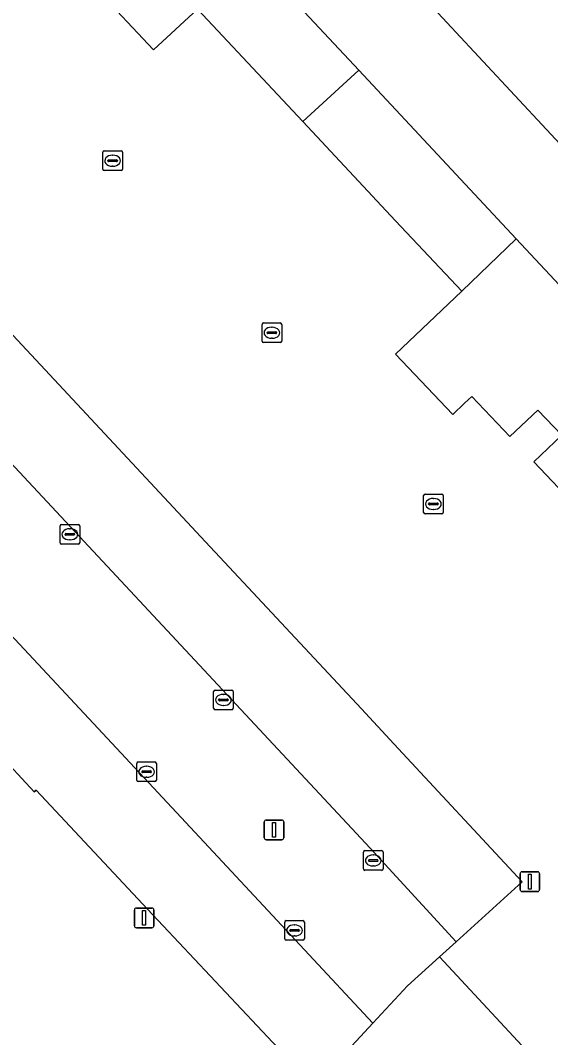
# Model space of a CAD drawing. Extents: x 163426 to 164192, y 380329 to 381641.
# Drawn here: x 163826.8 to 163853.8, y 380452.6 to 380504.3 of the extents above; entities that cross this region are included whole.
import ezdxf

# ---------------------------------------------------------------- set-up
doc = ezdxf.new("R2010")
doc.units = 0
for name, color, linetype in [('IMGEO_Erf', 7, 'Continuous'), ('IMGEO_Gemengd_bos', 7, 'Continuous'), ('IMGEO_Grasland_overig', 7, 'Continuous'), ('IMGEO_Kolk', 7, 'Continuous'), ('IMGEO_Lichtmast', 7, 'Continuous'), ('IMGEO_Pand', 7, 'Continuous'), ('IMGEO_Parkeervlak_open', 7, 'Continuous'), ('IMGEO_Rijbaan_lokaal_open', 7, 'Continuous')]:
    doc.layers.add(name, color=color, linetype=linetype)

msp = doc.modelspace()

# ---------------------------------------------------------------- linework, layer by layer
at = {"layer": 'IMGEO_Erf'}
for points in [[(163841.285, 380450.671), (163833.317, 380459.157), (163827.652, 380465.211), (163827.552, 380465.117), (163816.863, 380476.649), (163800.454, 380494.277), (163792.559, 380502.845), (163790.838, 380504.692), (163789.079, 380506.579), (163780.937, 380515.313), (163780.011, 380516.306), (163779.669, 380515.993), (163773.656, 380522.49), (163773.473, 380522.323), (163763.759, 380513.607)], [(163855.176, 380479.567), (163852.966, 380481.895), (163854.387, 380483.245), (163853.169, 380484.528), (163851.747, 380483.179), (163849.808, 380485.222), (163849.445, 380484.877), (163848.839, 380484.306), (163845.927, 380487.374), (163849.3, 380490.575), (163845.928, 380494.152), (163841.218, 380499.198), (163835.856, 380504.919), (163833.615, 380502.836), (163830.688, 380505.985)], [(163811.495, 380504.39), (163812.139, 380503.698), (163819.621, 380495.658), (163827.863, 380486.824), (163836.026, 380478.084), (163844.201, 380469.343), (163845.853, 380467.567), (163852.381, 380460.551), (163849.019, 380457.499), (163848.166, 380456.725), (163857.458, 380446.73)]]:
    msp.add_lwpolyline(points, dxfattribs=at)
at = {"layer": 'IMGEO_Gemengd_bos'}
msp.add_lwpolyline([(163873.999, 380484.833), (163903.39, 380563.948), (163820.86, 380592.699), (163816.745, 380594.133), (163809.752, 380597.033), (163798.987, 380566.216), (163802.04, 380554.126), (163860.054, 380491.879), (163862.233, 380493.91)], close=True, dxfattribs=at)
at = {"layer": 'IMGEO_Grasland_overig'}
msp.add_lwpolyline([(163802.04, 380554.126), (163799.028, 380550.006), (163811.15, 380537.038), (163819.584, 380528.015), (163824.825, 380522.408), (163827.556, 380519.486), (163830.356, 380516.489), (163835.763, 380510.699), (163844.059, 380501.818), (163852.07, 380493.242), (163856.466, 380488.536), (163860.054, 380491.879)], close=True, dxfattribs=at)
msp.add_lwpolyline([(163857.458, 380446.73), (163848.166, 380456.725), (163846.541, 380455.25), (163844.781, 380453.358), (163841.79, 380450.144), (163841.285, 380450.671), (163840.417, 380449.86), (163830.976, 380441.03), (163827.967, 380438.216), (163828.269, 380437.896), (163825.322, 380435.14), (163817.021, 380444.037), (163808.795, 380452.855), (163800.665, 380461.569), (163792.571, 380470.245), (163784.228, 380479.188), (163776.309, 380487.676), (163770.496, 380493.907), (163763.586, 380501.313), (163761.105, 380499.028), (163832.93, 380421.347), (163853.592, 380441.495), (163866.987, 380454.558)], dxfattribs=at)
at = {"layer": 'IMGEO_Kolk'}
for p, q in [((163831.114, 380497.707), (163831.966, 380497.707)), ((163831.039, 380496.781), (163831.039, 380497.633)), ((163831.298, 380497.201), (163831.298, 380497.213)), ((163831.736, 380497.164), (163831.338, 380497.164)), ((163831.341, 380497.25), (163831.739, 380497.25)), ((163831.527, 380497.487), (163831.552, 380497.487)), ((163831.782, 380497.213), (163831.782, 380497.201)), ((163832.04, 380497.633), (163832.04, 380496.781)), ((163831.966, 380496.707), (163831.114, 380496.707)), ((163831.55, 380496.927), (163831.525, 380496.927)), ((163839.141, 380488.034), (163839.141, 380488.886)), ((163839.216, 380488.96), (163840.068, 380488.96)), ((163840.142, 380488.886), (163840.142, 380488.034)), ((163839.4, 380488.454), (163839.4, 380488.466)), ((163839.838, 380488.417), (163839.44, 380488.417)), ((163839.443, 380488.503), (163839.841, 380488.503)), ((163839.629, 380488.74), (163839.654, 380488.74)), ((163839.884, 380488.466), (163839.884, 380488.454)), ((163840.068, 380487.96), (163839.216, 380487.96)), ((163839.652, 380488.18), (163839.627, 380488.18)), ((163847.357, 380479.328), (163847.357, 380480.18)), ((163847.432, 380480.254), (163848.284, 380480.254)), ((163848.358, 380480.18), (163848.358, 380479.328)), ((163847.616, 380479.748), (163847.616, 380479.76)), ((163848.054, 380479.711), (163847.656, 380479.711)), ((163847.659, 380479.797), (163848.057, 380479.797)), ((163847.845, 380480.034), (163847.87, 380480.034)), ((163848.1, 380479.76), (163848.1, 380479.748)), ((163848.284, 380479.254), (163847.432, 380479.254)), ((163847.868, 380479.474), (163847.843, 380479.474)), ((163828.863, 380477.787), (163828.863, 380478.639)), ((163828.938, 380478.713), (163829.79, 380478.713)), ((163829.864, 380478.639), (163829.864, 380477.787)), ((163829.122, 380478.207), (163829.122, 380478.219)), ((163829.56, 380478.17), (163829.162, 380478.17)), ((163829.165, 380478.256), (163829.563, 380478.256)), ((163829.351, 380478.493), (163829.376, 380478.493)), ((163829.606, 380478.219), (163829.606, 380478.207)), ((163829.79, 380477.713), (163828.938, 380477.713)), ((163829.374, 380477.933), (163829.349, 380477.933)), ((163836.75, 380470.292), (163837.602, 380470.292)), ((163836.675, 380469.366), (163836.675, 380470.218)), ((163836.934, 380469.786), (163836.934, 380469.798)), ((163837.372, 380469.749), (163836.974, 380469.749)), ((163836.977, 380469.835), (163837.375, 380469.835)), ((163837.163, 380470.072), (163837.188, 380470.072)), ((163837.418, 380469.798), (163837.418, 380469.786)), ((163837.676, 380470.218), (163837.676, 380469.366)), ((163837.602, 380469.292), (163836.75, 380469.292)), ((163837.186, 380469.512), (163837.161, 380469.512)), ((163832.842, 380466.637), (163833.694, 380466.637)), ((163832.767, 380465.711), (163832.767, 380466.563)), ((163833.026, 380466.131), (163833.026, 380466.143)), ((163833.069, 380466.18), (163833.467, 380466.18)), ((163833.255, 380466.417), (163833.28, 380466.417)), ((163833.51, 380466.143), (163833.51, 380466.131)), ((163833.768, 380466.563), (163833.768, 380465.711)), ((163833.694, 380465.637), (163832.842, 380465.637)), ((163833.464, 380466.094), (163833.066, 380466.094)), ((163833.278, 380465.857), (163833.253, 380465.857)), ((163844.298, 380461.202), (163844.298, 380462.054)), ((163844.373, 380462.128), (163845.225, 380462.128)), ((163845.299, 380462.054), (163845.299, 380461.202)), ((163844.557, 380461.622), (163844.557, 380461.634)), ((163844.995, 380461.585), (163844.597, 380461.585)), ((163844.6, 380461.671), (163844.998, 380461.671)), ((163844.786, 380461.908), (163844.811, 380461.908)), ((163845.041, 380461.634), (163845.041, 380461.622)), ((163845.225, 380461.128), (163844.373, 380461.128)), ((163844.809, 380461.348), (163844.784, 380461.348)), ((163840.295, 380457.647), (163840.295, 380458.499)), ((163840.37, 380458.573), (163841.222, 380458.573)), ((163841.296, 380458.499), (163841.296, 380457.647)), ((163840.554, 380458.067), (163840.554, 380458.079)), ((163840.992, 380458.03), (163840.594, 380458.03)), ((163840.597, 380458.116), (163840.995, 380458.116)), ((163840.783, 380458.353), (163840.808, 380458.353)), ((163841.038, 380458.079), (163841.038, 380458.067)), ((163841.222, 380457.573), (163840.37, 380457.573)), ((163840.806, 380457.793), (163840.781, 380457.793))]:
    msp.add_line(p, q, dxfattribs=at)
for points in [[(163831.114, 380497.707), (163831.966, 380497.707)], [(163831.039, 380496.781), (163831.039, 380497.633)], [(163832.04, 380497.633), (163832.04, 380496.781)], [(163831.966, 380496.707), (163831.114, 380496.707)], [(163839.141, 380488.034), (163839.141, 380488.886)], [(163839.216, 380488.96), (163840.068, 380488.96)], [(163840.142, 380488.886), (163840.142, 380488.034)], [(163840.068, 380487.96), (163839.216, 380487.96)], [(163847.357, 380479.328), (163847.357, 380480.18)], [(163847.432, 380480.254), (163848.284, 380480.254)], [(163848.358, 380480.18), (163848.358, 380479.328)], [(163848.284, 380479.254), (163847.432, 380479.254)], [(163828.863, 380477.787), (163828.863, 380478.639)], [(163828.938, 380478.713), (163829.79, 380478.713)], [(163829.864, 380478.639), (163829.864, 380477.787)], [(163829.79, 380477.713), (163828.938, 380477.713)], [(163836.75, 380470.292), (163837.602, 380470.292)], [(163836.675, 380469.366), (163836.675, 380470.218)], [(163837.676, 380470.218), (163837.676, 380469.366)], [(163837.602, 380469.292), (163836.75, 380469.292)], [(163832.842, 380466.637), (163833.694, 380466.637)], [(163832.767, 380465.711), (163832.767, 380466.563)], [(163833.768, 380466.563), (163833.768, 380465.711)], [(163833.694, 380465.637), (163832.842, 380465.637)], [(163844.298, 380461.202), (163844.298, 380462.054)], [(163844.373, 380462.128), (163845.225, 380462.128)], [(163845.299, 380462.054), (163845.299, 380461.202)], [(163845.225, 380461.128), (163844.373, 380461.128)], [(163840.295, 380457.647), (163840.295, 380458.499)], [(163840.37, 380458.573), (163841.222, 380458.573)], [(163841.296, 380458.499), (163841.296, 380457.647)], [(163841.222, 380457.573), (163840.37, 380457.573)]]:
    msp.add_lwpolyline(points, dxfattribs=at)
for centre, radius, start, end in [((163831.116, 380497.631), 0.0765, 91.552, 178.448), ((163831.116, 380497.631), 0.0765, 91.552, 178.448), ((163831.964, 380497.631), 0.0765, 1.552, 88.448), ((163831.964, 380497.631), 0.0765, 1.552, 88.448), ((163831.338, 380497.21), 0.0403, 85.8775, 175.7526), ((163831.335, 380497.2), 0.0366, 178.938, 274.7102), ((163831.739, 380497.207), 0.043, 264.8664, 352.4533), ((163831.743, 380497.212), 0.0386, 1.7309, 96.639), ((163831.116, 380496.783), 0.0765, 181.552, 268.448), ((163831.116, 380496.783), 0.0765, 181.552, 268.448), ((163831.964, 380496.783), 0.0765, 271.552, 358.448), ((163831.964, 380496.783), 0.0765, 271.552, 358.448), ((163839.218, 380488.884), 0.0765, 91.552, 178.448), ((163839.218, 380488.884), 0.0765, 91.552, 178.448), ((163840.066, 380488.884), 0.0765, 1.552, 88.448), ((163840.066, 380488.884), 0.0765, 1.552, 88.448), ((163839.44, 380488.463), 0.0403, 85.8775, 175.7526), ((163839.437, 380488.453), 0.0366, 178.938, 274.7102), ((163839.841, 380488.46), 0.043, 264.8664, 352.4533), ((163839.845, 380488.465), 0.0386, 1.7309, 96.639), ((163839.218, 380488.036), 0.0765, 181.552, 268.448), ((163839.218, 380488.036), 0.0765, 181.552, 268.448), ((163840.066, 380488.036), 0.0765, 271.552, 358.448), ((163840.066, 380488.036), 0.0765, 271.552, 358.448), ((163847.434, 380480.178), 0.0765, 91.552, 178.448), ((163847.434, 380480.178), 0.0765, 91.552, 178.448), ((163848.282, 380480.178), 0.0765, 1.552, 88.448), ((163848.282, 380480.178), 0.0765, 1.552, 88.448), ((163847.656, 380479.757), 0.0403, 85.8775, 175.7526), ((163847.653, 380479.747), 0.0366, 178.938, 274.7102), ((163848.057, 380479.754), 0.043, 264.8664, 352.4533), ((163848.061, 380479.759), 0.0386, 1.7309, 96.639), ((163847.434, 380479.33), 0.0765, 181.552, 268.448), ((163847.434, 380479.33), 0.0765, 181.552, 268.448), ((163848.282, 380479.33), 0.0765, 271.552, 358.448), ((163848.282, 380479.33), 0.0765, 271.552, 358.448), ((163828.94, 380478.637), 0.0765, 91.552, 178.448), ((163828.94, 380478.637), 0.0765, 91.552, 178.448), ((163829.788, 380478.637), 0.0765, 1.552, 88.448), ((163829.788, 380478.637), 0.0765, 1.552, 88.448), ((163829.162, 380478.216), 0.0403, 85.8775, 175.7526), ((163829.159, 380478.206), 0.0366, 178.938, 274.7102), ((163829.563, 380478.213), 0.043, 264.8664, 352.4533), ((163829.567, 380478.218), 0.0386, 1.7309, 96.639), ((163828.94, 380477.789), 0.0765, 181.552, 268.448), ((163828.94, 380477.789), 0.0765, 181.552, 268.448), ((163829.788, 380477.789), 0.0765, 271.552, 358.448), ((163829.788, 380477.789), 0.0765, 271.552, 358.448), ((163836.752, 380470.216), 0.0765, 91.552, 178.448), ((163836.752, 380470.216), 0.0765, 91.552, 178.448), ((163837.6, 380470.216), 0.0765, 1.552, 88.448), ((163837.6, 380470.216), 0.0765, 1.552, 88.448), ((163836.974, 380469.795), 0.0403, 85.8775, 175.7526), ((163836.971, 380469.785), 0.0366, 178.938, 274.7102), ((163837.375, 380469.792), 0.043, 264.8664, 352.4533), ((163837.379, 380469.797), 0.0386, 1.7309, 96.639), ((163836.752, 380469.368), 0.0765, 181.552, 268.448), ((163836.752, 380469.368), 0.0765, 181.552, 268.448), ((163837.6, 380469.368), 0.0765, 271.552, 358.448), ((163837.6, 380469.368), 0.0765, 271.552, 358.448), ((163832.844, 380466.561), 0.0765, 91.552, 178.448), ((163832.844, 380466.561), 0.0765, 91.552, 178.448), ((163833.692, 380466.561), 0.0765, 1.552, 88.448), ((163833.692, 380466.561), 0.0765, 1.552, 88.448), ((163833.066, 380466.14), 0.0403, 85.8775, 175.7526), ((163833.063, 380466.13), 0.0366, 178.938, 274.7102), ((163833.467, 380466.137), 0.043, 264.8664, 352.4533), ((163833.471, 380466.142), 0.0386, 1.7309, 96.639), ((163832.844, 380465.713), 0.0765, 181.552, 268.448), ((163832.844, 380465.713), 0.0765, 181.552, 268.448), ((163833.692, 380465.713), 0.0765, 271.552, 358.448), ((163833.692, 380465.713), 0.0765, 271.552, 358.448), ((163844.375, 380462.052), 0.0765, 91.552, 178.448), ((163844.375, 380462.052), 0.0765, 91.552, 178.448), ((163845.223, 380462.052), 0.0765, 1.552, 88.448), ((163845.223, 380462.052), 0.0765, 1.552, 88.448), ((163844.597, 380461.631), 0.0403, 85.8775, 175.7526), ((163844.594, 380461.621), 0.0366, 178.938, 274.7102), ((163844.998, 380461.628), 0.043, 264.8664, 352.4533), ((163845.002, 380461.633), 0.0386, 1.7309, 96.639), ((163844.375, 380461.204), 0.0765, 181.552, 268.448), ((163844.375, 380461.204), 0.0765, 181.552, 268.448), ((163845.223, 380461.204), 0.0765, 271.552, 358.448), ((163845.223, 380461.204), 0.0765, 271.552, 358.448), ((163840.372, 380458.497), 0.0765, 91.552, 178.448), ((163840.372, 380458.497), 0.0765, 91.552, 178.448), ((163841.22, 380458.497), 0.0765, 1.552, 88.448), ((163841.22, 380458.497), 0.0765, 1.552, 88.448), ((163840.594, 380458.076), 0.0403, 85.8775, 175.7526), ((163840.591, 380458.066), 0.0366, 178.938, 274.7102), ((163840.995, 380458.073), 0.043, 264.8664, 352.4533), ((163840.999, 380458.078), 0.0386, 1.7309, 96.639), ((163840.372, 380457.649), 0.0765, 181.552, 268.448), ((163840.372, 380457.649), 0.0765, 181.552, 268.448), ((163841.22, 380457.649), 0.0765, 271.552, 358.448), ((163841.22, 380457.649), 0.0765, 271.552, 358.448)]:
    msp.add_arc(centre, radius, start, end, dxfattribs=at)
for centre, major_axis, ratio, start_param, end_param in [((163831.526, 380497.207), (-0.387, 0.002), 0.722429, 4.712389, 7.853982), ((163831.551, 380497.207), (-0.39, 0.002), 0.717154, 1.570796, 4.712389), ((163839.628, 380488.46), (-0.387, 0.002), 0.722429, 4.712389, 7.853982), ((163839.653, 380488.46), (-0.39, 0.002), 0.717154, 1.570796, 4.712389), ((163847.844, 380479.754), (-0.387, 0.002), 0.722429, 4.712389, 7.853982), ((163847.869, 380479.754), (-0.39, 0.002), 0.717154, 1.570796, 4.712389), ((163829.35, 380478.213), (-0.387, 0.002), 0.722429, 4.712389, 7.853982), ((163829.375, 380478.213), (-0.39, 0.002), 0.717154, 1.570796, 4.712389), ((163837.162, 380469.792), (-0.387, 0.002), 0.722429, 4.712389, 7.853982), ((163837.187, 380469.792), (-0.39, 0.002), 0.717154, 1.570796, 4.712389), ((163833.254, 380466.137), (-0.387, 0.002), 0.722429, 4.712389, 7.853982), ((163833.279, 380466.137), (-0.39, 0.002), 0.717154, 1.570796, 4.712389), ((163844.785, 380461.628), (-0.387, 0.002), 0.722429, 4.712389, 7.853982), ((163844.81, 380461.628), (-0.39, 0.002), 0.717154, 1.570796, 4.712389), ((163840.782, 380458.073), (-0.387, 0.002), 0.722429, 4.712389, 7.853982), ((163840.807, 380458.073), (-0.39, 0.002), 0.717154, 1.570796, 4.712389)]:
    msp.add_ellipse(centre, major_axis=major_axis, ratio=ratio, start_param=start_param, end_param=end_param, dxfattribs=at)
at = {"layer": 'IMGEO_Lichtmast'}
for p, q in [((163839.252, 380462.786), (163839.252, 380463.586)), ((163839.252, 380463.586), (163839.252, 380462.786)), ((163839.352, 380463.686), (163840.142, 380463.686)), ((163840.142, 380463.686), (163839.352, 380463.686)), ((163840.242, 380463.586), (163840.242, 380462.786)), ((163840.242, 380462.786), (163840.242, 380463.586)), ((163840.142, 380462.686), (163839.352, 380462.686)), ((163839.352, 380462.686), (163840.142, 380462.686)), ((163852.268, 380460.151), (163852.268, 380460.951)), ((163852.268, 380460.951), (163852.268, 380460.151)), ((163852.368, 380461.051), (163853.158, 380461.051)), ((163853.158, 380461.051), (163852.368, 380461.051)), ((163853.258, 380460.951), (163853.258, 380460.151)), ((163853.258, 380460.151), (163853.258, 380460.951)), ((163853.158, 380460.051), (163852.368, 380460.051)), ((163852.368, 380460.051), (163853.158, 380460.051)), ((163832.648, 380458.309), (163832.648, 380459.109)), ((163832.648, 380459.109), (163832.648, 380458.309)), ((163832.748, 380459.209), (163833.538, 380459.209)), ((163833.538, 380459.209), (163832.748, 380459.209)), ((163833.638, 380459.109), (163833.638, 380458.309)), ((163833.638, 380458.309), (163833.638, 380459.109)), ((163833.538, 380458.209), (163832.748, 380458.209)), ((163832.748, 380458.209), (163833.538, 380458.209))]:
    msp.add_line(p, q, dxfattribs=at)
for points in [[(163839.672, 380463.561), (163839.822, 380463.561), (163839.822, 380462.811), (163839.672, 380462.811), (163839.672, 380463.561)], [(163852.688, 380460.926), (163852.838, 380460.926), (163852.838, 380460.176), (163852.688, 380460.176), (163852.688, 380460.926)], [(163833.068, 380459.084), (163833.218, 380459.084), (163833.218, 380458.334), (163833.068, 380458.334), (163833.068, 380459.084)]]:
    msp.add_lwpolyline(points, dxfattribs=at)
for centre, start, end in [((163839.352, 380463.586), 90, 180), ((163839.352, 380463.586), 90, 180), ((163840.142, 380463.586), 0, 90), ((163840.142, 380463.586), 360, 90), ((163839.352, 380462.786), 180, 270), ((163839.352, 380462.786), 180, 270), ((163840.142, 380462.786), 270, 0), ((163840.142, 380462.786), 270, 0), ((163852.368, 380460.951), 90, 180), ((163852.368, 380460.951), 90, 180), ((163853.158, 380460.951), 0, 90), ((163853.158, 380460.951), 360, 90), ((163852.368, 380460.151), 180, 270), ((163852.368, 380460.151), 180, 270), ((163853.158, 380460.151), 270, 0), ((163853.158, 380460.151), 270, 0), ((163832.748, 380459.109), 90, 180), ((163832.748, 380459.109), 90, 180), ((163833.538, 380459.109), 0, 90), ((163833.538, 380459.109), 360, 90), ((163832.748, 380458.309), 180, 270), ((163832.748, 380458.309), 180, 270), ((163833.538, 380458.309), 270, 0), ((163833.538, 380458.309), 270, 0)]:
    msp.add_arc(centre, 0.1, start, end, dxfattribs=at)
at = {"layer": 'IMGEO_Pand'}
for points in [[(163835.763, 380510.699), (163832.925, 380508.063), (163830.688, 380505.985), (163833.615, 380502.836), (163835.856, 380504.919), (163841.218, 380499.198), (163844.059, 380501.818)], [(163844.059, 380501.818), (163841.218, 380499.198), (163845.928, 380494.152), (163849.3, 380490.575), (163852.07, 380493.242)], [(163856.466, 380488.536), (163852.07, 380493.242), (163849.3, 380490.575), (163845.927, 380487.374), (163848.839, 380484.306), (163849.445, 380484.877), (163849.808, 380485.222), (163851.747, 380483.179), (163853.169, 380484.528), (163854.387, 380483.245), (163852.966, 380481.895), (163855.176, 380479.567), (163860.3, 380484.431)]]:
    msp.add_lwpolyline(points, close=True, dxfattribs=at)
at = {"layer": 'IMGEO_Parkeervlak_open'}
msp.add_lwpolyline([(163775.375, 380527.996), (163776.246, 380526.849), (163790.391, 380511.639), (163792.311, 380509.585), (163794.071, 380507.703), (163805.344, 380495.646), (163811.072, 380489.476), (163835.958, 380462.82), (163844.781, 380453.358), (163846.541, 380455.25), (163848.166, 380456.725), (163849.019, 380457.499), (163844.639, 380462.256), (163817.161, 380491.686), (163796.756, 380513.541)], dxfattribs=at)
at = {"layer": 'IMGEO_Rijbaan_lokaal_open'}
for points in [[(163811.495, 380504.39), (163803.509, 380512.945), (163787.137, 380530.53), (163782.906, 380535.18), (163782.307, 380535.838), (163781.617, 380536.619), (163781.282, 380536.983), (163777.747, 380533.683), (163779.493, 380531.821), (163780.587, 380530.79), (163796.756, 380513.541), (163817.161, 380491.686), (163844.639, 380462.256), (163849.019, 380457.499), (163852.381, 380460.551), (163845.853, 380467.567), (163844.201, 380469.343), (163836.026, 380478.084), (163827.863, 380486.824), (163819.621, 380495.658), (163812.139, 380503.698)], [(163811.072, 380489.476), (163805.344, 380495.646), (163794.071, 380507.703), (163790.838, 380504.692), (163792.559, 380502.845), (163800.454, 380494.277), (163816.863, 380476.649), (163827.552, 380465.117), (163827.652, 380465.211), (163833.317, 380459.157), (163841.285, 380450.671), (163841.79, 380450.144), (163844.781, 380453.358), (163835.958, 380462.82)]]:
    msp.add_lwpolyline(points, close=True, dxfattribs=at)

doc.saveas('drawing.dxf')
